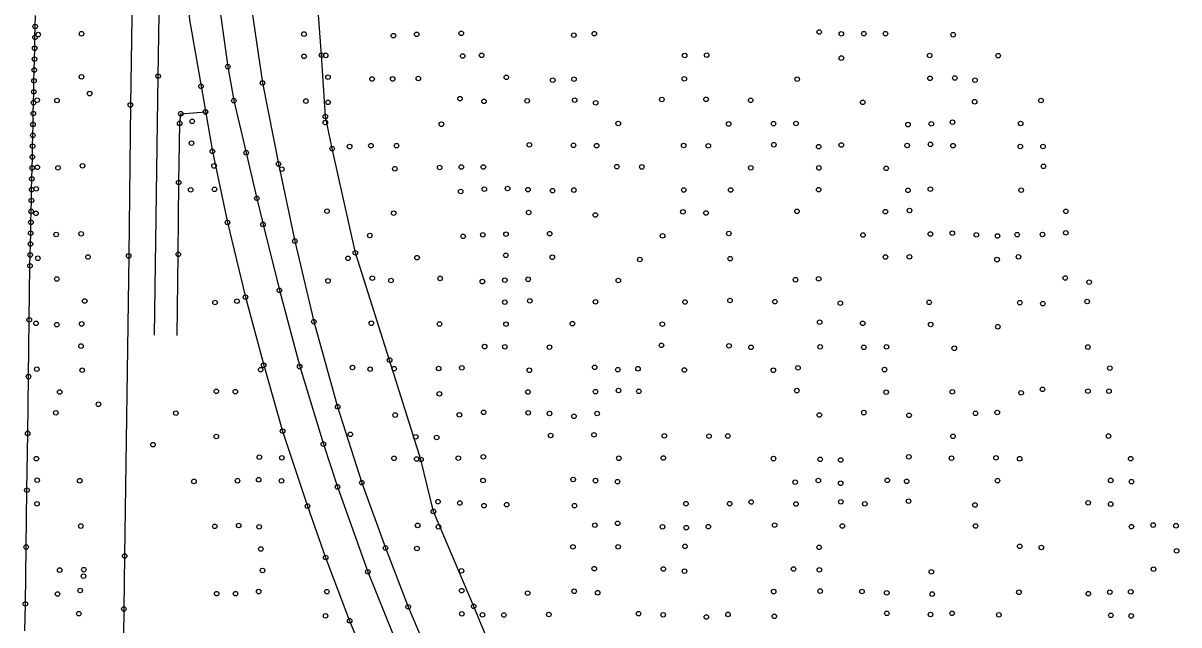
# Model space of a CAD drawing. Extents: x 20503438 to 20508873, y 7964251 to 7984667.
# Drawn here: x 20506682 to 20507191, y 7971399 to 7971664 of the extents above; entities that cross this region are included whole.
import ezdxf

# ---------------------------------------------------------------- set-up
doc = ezdxf.new("R2010")
doc.units = 0
for name, color, linetype in [('SurBreakLine', 7, 'Continuous'), ('SurConcreteSlab', 7, 'Continuous'), ('SurDrainageArrowDown', 7, 'Continuous'), ('SurEdgeRoadPaved', 7, 'Continuous'), ('SurEdgeShoulderPaved', 7, 'Continuous'), ('SurSurveyPoints', 7, 'Continuous')]:
    doc.layers.add(name, color=color, linetype=linetype)

msp = doc.modelspace()

# ---------------------------------------------------------------- linework, layer by layer
at = {"layer": 'SurBreakLine'}
msp.add_lwpolyline([(20506748.06, 7973121.35), (20506742.68, 7972730.78), (20506738.51, 7972374.69), (20506737.86, 7972337.8), (20506736.71, 7972242.37), (20506735.23, 7972125.23), (20506734.95, 7972091.62), (20506733.69, 7971999.07), (20506733.06, 7971941.23), (20506731.39, 7971811.28), (20506730.1, 7971695.4), (20506729.05, 7971627.9), (20506728.3, 7971561.44), (20506726.5, 7971429.38), (20506726.18, 7971406.05), (20506723.05, 7971149.78), (20506722.41, 7971105.59), (20506719.46, 7970853.94), (20506718.67, 7970817.35), (20506718.46, 7970790.57), (20506717.85, 7970756.37), (20506717.5, 7970726.21), (20506716.72, 7970686.1), (20506716.2, 7970609.97)], dxfattribs=at)
at = {"layer": 'SurConcreteSlab'}
msp.add_lwpolyline([(20506753.45, 7972017.94), (20506754.67, 7971931.49), (20506755.15, 7971873.39), (20506755.48, 7971859.21), (20506756.36, 7971822.34), (20506757.64, 7971790.84), (20506759.29, 7971761.29), (20506761.54, 7971732.94), (20506764.36, 7971704.04), (20506767.1, 7971679.47), (20506771.96, 7971644.71), (20506774.61, 7971629.78), (20506780.02, 7971606.84), (20506784.75, 7971586.77), (20506787.45, 7971575.3), (20506794.66, 7971546.31), (20506803.6, 7971512.72), (20506814.02, 7971478.56), (20506820.22, 7971459.77), (20506833.63, 7971422.4), (20506848.3, 7971385.94)], dxfattribs=at)
at = {"layer": 'SurDrainageArrowDown'}
for points in [[(20506889.38, 7971385.08), (20506880.22, 7971407.2), (20506862.47, 7971448.99), (20506857.01, 7971471.83), (20506843.18, 7971515.59), (20506828.1, 7971562.81), (20506817.88, 7971608.65), (20506814.91, 7971622.83), (20506813.22, 7971649.77), (20506811.45, 7971673.51), (20506802.24, 7971723.86), (20506801.55, 7971746.7), (20506794.77, 7971796.23), (20506794.48, 7971800.28), (20506795.43, 7971828.21), (20506791.47, 7971851.77), (20506796.03, 7971899.11), (20506797.36, 7971945.99)], [(20506682.62, 7971396.41), (20506682.8, 7971408.33), (20506683.14, 7971433.32), (20506683.48, 7971458.32), (20506683.82, 7971483.32), (20506684.16, 7971508.32), (20506684.5, 7971533.31), (20506684.82, 7971557.08), (20506684.93, 7971561.87), (20506685.03, 7971566.66), (20506685.14, 7971571.44), (20506685.24, 7971576.23), (20506685.34, 7971581.02), (20506685.45, 7971585.81), (20506685.55, 7971590.59), (20506685.66, 7971595.38), (20506685.76, 7971600.17), (20506685.86, 7971604.96), (20506685.97, 7971609.75), (20506686.07, 7971614.53), (20506686.18, 7971619.32), (20506686.28, 7971624.11), (20506686.38, 7971628.9), (20506686.49, 7971633.68), (20506686.59, 7971638.47), (20506686.7, 7971643.26), (20506686.8, 7971648.05), (20506686.9, 7971652.84), (20506687.01, 7971657.62), (20506687.11, 7971662.41), (20506687.22, 7971667.2)]]:
    msp.add_lwpolyline(points, dxfattribs=at)
at = {"layer": 'SurEdgeRoadPaved'}
for points in [[(20506739.64, 7971526.5), (20506741.24, 7971640.57), (20506742.69, 7971731.53), (20506743.58, 7971822.14), (20506744.28, 7971871.16), (20506744.63, 7971890.83), (20506745.28, 7971964.75), (20506745.96, 7972013.71), (20506746.36, 7972037.67), (20506746.63, 7972073.65), (20506747.28, 7972111.02), (20506747.6, 7972152.63), (20506747.93, 7972182.29), (20506748.45, 7972214.88), (20506748.32, 7972246.74), (20506748.62, 7972276.12), (20506749.58, 7972311.88), (20506750.14, 7972349.91), (20506750.88, 7972386.32), (20506751.1, 7972421.09), (20506751.49, 7972456.42), (20506752.22, 7972492.22)], [(20506767.91, 7971961.46), (20506768.35, 7971928.09), (20506768.98, 7971894.64), (20506769.73, 7971852.95), (20506770.56, 7971815.71), (20506772.08, 7971779.69), (20506774.51, 7971743.93), (20506777.81, 7971708.08), (20506781.97, 7971673.4), (20506787.22, 7971637.59), (20506794.26, 7971601.91), (20506801.46, 7971567.97), (20506809.79, 7971532.51), (20506820.3, 7971495.05), (20506830.93, 7971461.63), (20506841.39, 7971432.9), (20506851.33, 7971406.99), (20506863.18, 7971379)], [(20506743.39, 7971800.54), (20506747.79, 7971744.03), (20506751.01, 7971706.87), (20506755, 7971665.38), (20506760.15, 7971636.1), (20506765.16, 7971607.46), (20506771.8, 7971576.17), (20506779.74, 7971543.31), (20506787.73, 7971513.32), (20506796.06, 7971484.28), (20506807.04, 7971451.34), (20506815.03, 7971428.73), (20506825.58, 7971400.86), (20506837.6, 7971371.87), (20506849.8, 7971344.18), (20506864.95, 7971311.94), (20506876.32, 7971288.15), (20506911.44, 7971217.76), (20506919.79, 7971201.17)]]:
    msp.add_lwpolyline(points, dxfattribs=at)
at = {"layer": 'SurEdgeShoulderPaved'}
msp.add_lwpolyline([(20506749.58, 7971526.36), (20506750.15, 7971562.13), (20506750.31, 7971593.76), (20506750.74, 7971619.76), (20506751.22, 7971624.01), (20506762.13, 7971624.81)], dxfattribs=at)
at = {"layer": 'SurSurveyPoints'}
for centre in [(20506687.11, 7971662.41), (20506688.45, 7971658.85), (20506707.52, 7971659.22), (20506805.46, 7971659.07), (20506855.13, 7971658.95), (20506874.74, 7971659.38), (20506924.33, 7971658.6), (20506933.36, 7971659.28), (20507032.37, 7971660), (20507042.09, 7971659.16), (20507052.02, 7971659.26), (20507061.57, 7971659.25), (20507091.34, 7971658.78), (20506687.01, 7971657.62), (20506844.86, 7971658.4), (20506686.9, 7971652.84), (20506805.53, 7971649.26), (20506813.22, 7971649.77), (20506815, 7971649.69), (20506875.36, 7971649.44), (20506883.69, 7971649.7), (20506973.13, 7971649.62), (20506982.83, 7971649.82), (20507042.1, 7971648.51), (20507081, 7971649.63), (20507111.16, 7971649.59), (20506686.7, 7971643.26), (20506686.8, 7971648.05), (20506771.96, 7971644.71), (20506686.59, 7971638.47), (20506707.52, 7971640.27), (20506741.24, 7971640.57), (20506816.06, 7971640.08), (20506835.47, 7971639.31), (20506844.51, 7971639.34), (20506855.86, 7971639.55), (20506894.61, 7971640.06), (20506915.03, 7971638.78), (20506924.41, 7971639.21), (20506972.95, 7971639.39), (20507022.69, 7971639.2), (20507081.18, 7971639.61), (20507092.1, 7971639.75), (20507100.98, 7971638.81), (20506686.49, 7971633.68), (20506760.15, 7971636.1), (20506787.22, 7971637.59), (20506686.38, 7971628.9), (20506687.97, 7971630), (20506696.74, 7971629.87), (20506711.11, 7971632.88), (20506774.61, 7971629.78), (20506806.32, 7971629.58), (20506816.1, 7971629.01), (20506874.18, 7971630.66), (20506884.77, 7971629.46), (20506903.76, 7971629.69), (20506924.69, 7971630.02), (20506933.94, 7971628.82), (20506963.07, 7971630.3), (20506982.55, 7971630.34), (20507002.16, 7971629.91), (20507051.54, 7971629.01), (20507100.83, 7971629.29), (20507130.02, 7971629.86), (20506686.28, 7971624.11), (20506729.05, 7971627.9), (20506751.22, 7971624.01), (20506762.13, 7971624.81), (20506686.18, 7971619.32), (20506750.74, 7971619.76), (20506756.25, 7971620.65), (20506814.91, 7971622.83), (20506814.91, 7971620.13), (20506866, 7971619.39), (20506943.87, 7971619.7), (20506992.47, 7971619.53), (20507012.22, 7971619.66), (20507022.15, 7971619.72), (20507071.47, 7971619.24), (20507081.73, 7971619.57), (20507091.08, 7971620.3), (20507121.07, 7971619.75), (20506686.07, 7971614.53), (20506685.97, 7971609.75), (20506755.97, 7971611.06), (20506817.88, 7971608.65), (20506825.56, 7971609.56), (20506834.96, 7971609.97), (20506846.23, 7971609.94), (20506904.7, 7971610.34), (20506924.18, 7971610.09), (20506934.33, 7971609.96), (20506972.66, 7971610.01), (20506983.52, 7971609.91), (20507012.4, 7971610.37), (20507032.14, 7971609.53), (20507042.07, 7971610.24), (20507071.08, 7971610.04), (20507081.34, 7971610.56), (20507091.31, 7971609.96), (20507120.92, 7971609.61), (20507130.89, 7971609.6), (20506685.86, 7971604.96), (20506765.16, 7971607.46), (20506780.02, 7971606.84), (20506685.76, 7971600.17), (20506688.08, 7971600.42), (20506697.16, 7971600.19), (20506707.96, 7971601.07), (20506765.84, 7971601.05), (20506794.26, 7971601.91), (20506795.73, 7971599.65), (20506845.46, 7971599.81), (20506865.25, 7971600.36), (20506874.79, 7971600.56), (20506884.45, 7971600.56), (20506943.25, 7971600.72), (20506954.26, 7971600.61), (20507002.26, 7971600.19), (20507032.23, 7971600.16), (20507061.88, 7971599.96), (20507131.14, 7971600.89), (20506685.66, 7971595.38), (20506750.31, 7971593.76), (20506685.55, 7971590.59), (20506687.56, 7971590.95), (20506755.6, 7971590.54), (20506766.06, 7971590.75), (20506874.48, 7971589.78), (20506884.9, 7971590.8), (20506895.14, 7971591.12), (20506904.15, 7971590.59), (20506914.95, 7971590.16), (20506924.34, 7971590.41), (20506972.72, 7971590.45), (20506993.38, 7971590.45), (20507032.11, 7971590.6), (20507071.49, 7971590.3), (20507081.3, 7971590.82), (20507121.29, 7971590.37), (20506685.45, 7971585.81), (20506784.75, 7971586.77), (20506685.34, 7971581.02), (20506687.46, 7971580.19), (20506815.61, 7971581.14), (20506844.95, 7971580.23), (20506904.4, 7971580.53), (20506933.76, 7971579.47), (20506972.35, 7971580.81), (20506982.55, 7971580.35), (20507022.57, 7971581.04), (20507061.52, 7971580.93), (20507072.13, 7971581.44), (20507140.99, 7971581.07), (20506685.24, 7971576.23), (20506771.8, 7971576.17), (20506787.45, 7971575.3), (20506685.14, 7971571.44), (20506696.35, 7971570.86), (20506707.36, 7971571.14), (20506801.46, 7971567.97), (20506834.46, 7971570.44), (20506875.55, 7971570.03), (20506884.21, 7971570.74), (20506894.42, 7971570.98), (20506913.69, 7971571.21), (20506963.4, 7971570.3), (20506992.56, 7971571.3), (20507051.65, 7971570.66), (20507081.33, 7971571.08), (20507090.98, 7971571.42), (20507101.53, 7971570.73), (20507110.85, 7971570.23), (20507119.55, 7971570.81), (20507130.67, 7971570.89), (20507140.94, 7971571.6), (20506684.93, 7971561.87), (20506685.03, 7971566.66), (20506750.15, 7971562.13), (20506828.1, 7971562.81), (20506684.82, 7971557.08), (20506688.3, 7971560.41), (20506710.37, 7971560.96), (20506728.3, 7971561.44), (20506824.89, 7971560.37), (20506855.29, 7971560.69), (20506894.39, 7971561.7), (20506914.83, 7971560.85), (20506953.38, 7971559.88), (20506993.15, 7971560.25), (20507061.53, 7971560.94), (20507072.08, 7971561.02), (20507110.69, 7971559.82), (20507120.13, 7971561.04), (20506835.58, 7971551.63), (20507140.7, 7971551.72), (20506696.63, 7971551.28), (20506816.07, 7971550.43), (20506843.8, 7971550.63), (20506865.42, 7971551.54), (20506884.06, 7971550.14), (20506893.92, 7971550.78), (20506904.21, 7971551.16), (20506943.9, 7971550.61), (20507021.92, 7971550.95), (20507032.12, 7971551.33), (20507151.26, 7971549.9), (20506708.94, 7971541.61), (20506775.95, 7971541.55), (20506779.74, 7971543.31), (20506794.66, 7971546.31), (20506904.91, 7971541.64), (20506993.08, 7971541.82), (20506766.28, 7971540.94), (20506893.94, 7971541.06), (20506933.88, 7971541.25), (20506973.29, 7971541.17), (20507012.85, 7971541.29), (20507041.68, 7971540.63), (20507080.77, 7971541.01), (20507120.69, 7971540.84), (20507130.83, 7971540.4), (20507150.39, 7971541.37), (20506684.5, 7971533.31), (20506687.46, 7971531.78), (20506707.61, 7971531.5), (20506809.79, 7971532.51), (20506835.15, 7971531.8), (20506865.16, 7971531.45), (20506894.43, 7971531.37), (20506923.68, 7971531.61), (20506963.31, 7971531.39), (20507032.56, 7971532.27), (20507051.53, 7971531.74), (20506696.67, 7971531.2), (20507081.46, 7971531.22), (20507111, 7971530.27), (20506707.31, 7971521.76), (20506885.02, 7971521.53), (20506893.96, 7971521.45), (20506913.61, 7971521.27), (20506962.89, 7971522.09), (20506992.65, 7971521.88), (20507002.32, 7971521.19), (20507032.78, 7971521.39), (20507052.01, 7971521.19), (20507061.97, 7971521.39), (20507150.68, 7971521.32), (20507091.83, 7971520.79), (20506687.83, 7971511.59), (20506707.83, 7971511.12), (20506786.4, 7971511.35), (20506787.73, 7971513.32), (20506803.6, 7971512.72), (20506826.83, 7971512.3), (20506834.65, 7971511.56), (20506843.18, 7971515.59), (20506845.21, 7971511.83), (20506864.77, 7971511.91), (20506874.97, 7971512.17), (20506904.7, 7971511.11), (20506933.46, 7971512.39), (20506943.69, 7971511.36), (20506952.56, 7971511.78), (20506972.98, 7971511.23), (20507012.18, 7971511.11), (20507023.05, 7971512.16), (20507061.1, 7971511.41), (20507160.35, 7971512.06), (20506684.16, 7971508.32), (20506697.93, 7971501.53), (20506766.86, 7971501.85), (20506775.25, 7971501.69), (20506865.12, 7971500.76), (20506904.09, 7971501.56), (20506933.84, 7971501.69), (20506943.98, 7971502.21), (20506952.93, 7971501.81), (20507022.49, 7971502.16), (20507061.84, 7971501.47), (20507090.98, 7971501.61), (20507121.27, 7971501.17), (20507130.68, 7971502.69), (20507150.7, 7971501.9), (20507159.98, 7971501.94), (20506714.97, 7971496.15), (20506696.23, 7971492.37), (20506749.04, 7971492.24), (20506820.3, 7971495.05), (20506845.62, 7971491.38), (20506873.93, 7971491.47), (20506884.63, 7971492.58), (20506904.23, 7971492.37), (20506913.6, 7971492.08), (20506924.4, 7971490.85), (20506934.56, 7971492.05), (20507032.43, 7971491.42), (20507052, 7971492.48), (20507071.94, 7971491.27), (20507101.18, 7971492.15), (20507110.77, 7971492.53), (20506683.82, 7971483.32), (20506766.88, 7971481.96), (20506796.06, 7971484.28), (20506825.88, 7971482.91), (20506854.7, 7971481.82), (20506863.92, 7971481.52), (20506914.09, 7971482.42), (20506933.18, 7971482.7), (20506964.18, 7971482.24), (20506983.85, 7971482.1), (20506992.14, 7971482.16), (20507091.28, 7971482.03), (20507159.73, 7971482.14), (20506738.97, 7971478.35), (20506814.02, 7971478.56), (20506687.66, 7971472.22), (20506785.81, 7971472.85), (20506795.71, 7971472.59), (20506845.16, 7971472.36), (20506855.09, 7971472.03), (20506857.01, 7971471.83), (20506873.44, 7971472.4), (20506884.46, 7971473.01), (20506944.1, 7971472.38), (20506963.73, 7971472.52), (20507012.25, 7971472.24), (20507032.81, 7971471.91), (20507041.79, 7971471.6), (20507071.84, 7971473.01), (20507090.62, 7971472.4), (20507110.23, 7971472.58), (20507120.61, 7971472.16), (20507169.54, 7971472.19), (20506687.99, 7971462.74), (20506706.74, 7971462.49), (20506757.02, 7971462.19), (20506776.22, 7971462.49), (20506785.53, 7971462.93), (20506795.59, 7971462.47), (20506830.93, 7971461.63), (20506884.35, 7971462.56), (20506924.01, 7971463.01), (20506933.85, 7971462.55), (20506943.56, 7971462.09), (20507021.79, 7971461.85), (20507031.98, 7971462.58), (20507041.84, 7971461.38), (20507062.37, 7971462.68), (20507070.85, 7971462.23), (20507110.88, 7971462.52), (20507160.74, 7971462.63), (20507169.87, 7971462.06), (20506683.48, 7971458.32), (20506820.22, 7971459.77), (20506687.92, 7971452.34), (20506807.04, 7971451.34), (20506864.49, 7971453.3), (20506874.08, 7971452.69), (20506884.77, 7971451.51), (20506894.73, 7971451.95), (20506924.61, 7971451.52), (20506973.69, 7971452.4), (20506992.96, 7971452.4), (20507002.43, 7971453.12), (20507022.14, 7971452.25), (20507041.86, 7971453.22), (20507052.45, 7971452.33), (20507071.71, 7971453.5), (20507100.93, 7971451.79), (20507150.82, 7971452.79), (20507160.71, 7971452.21), (20506862.47, 7971448.99), (20506707.23, 7971442.53), (20506766.2, 7971442.43), (20506776.74, 7971442.81), (20506785.72, 7971442.21), (20506855.58, 7971442.82), (20506864.73, 7971442.2), (20506933.59, 7971442.9), (20506943.61, 7971443.75), (20506963.34, 7971442.21), (20506973.82, 7971441.81), (20506983.55, 7971442.29), (20507012.75, 7971442.93), (20507042.53, 7971442.56), (20507101.22, 7971442.56), (20507169.86, 7971442.27), (20507179.43, 7971442.97), (20507189.47, 7971442.68), (20506683.14, 7971433.32), (20506786.48, 7971432.42), (20506841.39, 7971432.9), (20506855.22, 7971432.68), (20506923.96, 7971433.4), (20506943.81, 7971433.39), (20506973.27, 7971433.62), (20507032.32, 7971433.16), (20507120.67, 7971433.63), (20507130.19, 7971433.13), (20507189.75, 7971431.64), (20506726.5, 7971429.38), (20506815.03, 7971428.73), (20506697.87, 7971423.17), (20506708.38, 7971420.5), (20506708.56, 7971423.32), (20506787.22, 7971422.96), (20506833.63, 7971422.4), (20506874.86, 7971422.85), (20506933.31, 7971423.8), (20506963.7, 7971423.64), (20506973.02, 7971422.68), (20507021.07, 7971423.62), (20507032.42, 7971423.26), (20507081.76, 7971422.38), (20507179.6, 7971423.55), (20506706.92, 7971414.19), (20506696.97, 7971412.63), (20506767.05, 7971412.79), (20506775.35, 7971412.77), (20506785.51, 7971413.69), (20506815.57, 7971413.66), (20506874.95, 7971414.1), (20506903.96, 7971413.01), (20506924.49, 7971413.85), (20506934.81, 7971413.19), (20507012.33, 7971413.7), (20507032.77, 7971413.92), (20507051.22, 7971413.72), (20507062.1, 7971413.14), (20507082.1, 7971412.6), (20507120.31, 7971413.41), (20507150.89, 7971412.8), (20507160.32, 7971413.47), (20507169.55, 7971413.6), (20506682.8, 7971408.33), (20506726.18, 7971406.05), (20506851.33, 7971406.99), (20506880.22, 7971407.2), (20507062.14, 7971404.13), (20507090.89, 7971404.1), (20506706.35, 7971403.97), (20506814.95, 7971403), (20506825.58, 7971400.86), (20506874.99, 7971403.88), (20506884.1, 7971403.47), (20506893.51, 7971403.41), (20506913.3, 7971403.6), (20506952.82, 7971403.96), (20506963.64, 7971403.49), (20506982.66, 7971402.51), (20506992.19, 7971403.65), (20507012.59, 7971402.79), (20507081.35, 7971403.61), (20507111.45, 7971403.46), (20507160.78, 7971403.24), (20507169.71, 7971402.98)]:
    msp.add_circle(centre, 1, dxfattribs=at)

doc.saveas('drawing.dxf')
